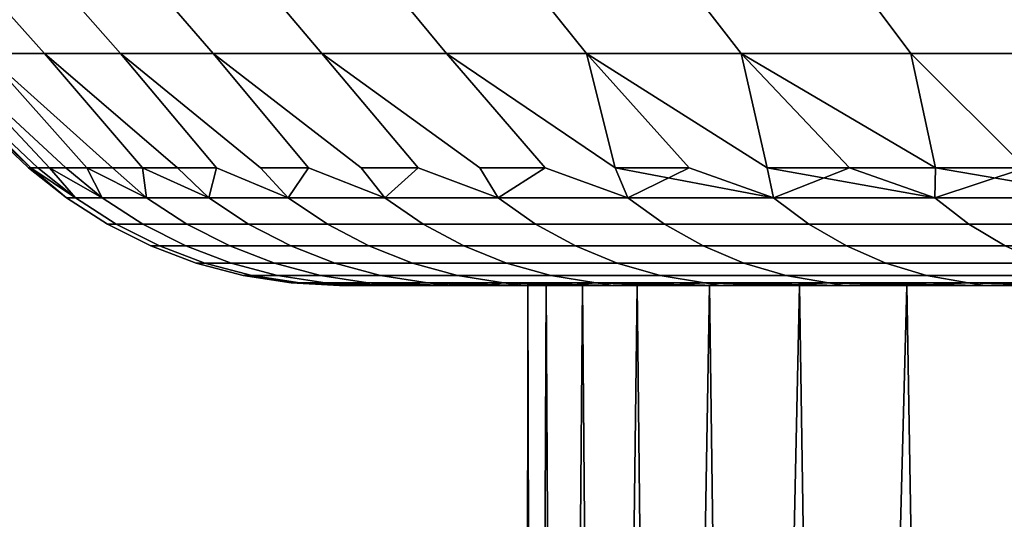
# Model space of a CAD drawing. Header units: metres. Extents: x -109 to 109, y -100 to 58.
# Tile 471 of 642: x -11.33 to -9.23, y 20.2 to 21.26. Entities that reach past the tile are written whole.
import ezdxf

# ---------------------------------------------------------------- set-up
doc = ezdxf.new("R2010")
doc.units = ezdxf.units.M
doc.layers.add('solid_21_062_100_XXX', color=7, linetype='CONTINUOUS')

msp = doc.modelspace()

# ---------------------------------------------------------------- linework, layer by layer
at = {"layer": 'solid_21_062_100_XXX'}
for points in [[(-11.400349, 21.192892, 206.934433), (-11.273806, 21.192892, 207.570602), (-11.506795, 21.45356, 207.623779), (-11.635953, 21.45356, 206.974457)], [(-11.273806, 21.192892, 202.424255), (-11.400349, 21.192892, 203.06044), (-11.635953, 21.45356, 203.020401), (-11.506795, 21.45356, 202.371078)], [(-11.273806, 21.192892, 207.570602), (-11.111791, 21.192892, 208.198685), (-11.341432, 21.45356, 208.264847), (-11.506795, 21.45356, 207.623779)], [(-11.111791, 21.192892, 201.796173), (-11.273806, 21.192892, 202.424255), (-11.506795, 21.45356, 202.371078), (-11.341432, 21.45356, 201.730026)], [(-11.111791, 21.192892, 208.198685), (-10.914814, 21.192892, 208.816696), (-11.140385, 21.45356, 208.895615), (-11.341432, 21.45356, 208.264847)], [(-10.914814, 21.192892, 201.178177), (-11.111791, 21.192892, 201.796173), (-11.341432, 21.45356, 201.730026), (-11.140385, 21.45356, 201.099243)], [(-10.914814, 21.192892, 208.816696), (-10.683496, 21.192892, 209.422684), (-10.904285, 21.45356, 209.51413), (-11.140385, 21.45356, 208.895615)], [(-10.683496, 21.192892, 200.572189), (-10.914814, 21.192892, 201.178177), (-11.140385, 21.45356, 201.099243), (-10.904285, 21.45356, 200.480728)], [(-10.683496, 21.192892, 209.422684), (-10.418563, 21.192892, 210.01474), (-10.633878, 21.45356, 210.118439), (-10.904285, 21.45356, 209.51413)], [(-10.418563, 21.192892, 199.980118), (-10.683496, 21.192892, 200.572189), (-10.904285, 21.45356, 200.480728), (-10.633878, 21.45356, 199.876419)], [(-10.418563, 21.192892, 210.01474), (-10.12085, 21.192892, 210.591034), (-10.330011, 21.45356, 210.706619), (-10.633878, 21.45356, 210.118439)], [(-10.12085, 21.192892, 199.403839), (-10.418563, 21.192892, 199.980118), (-10.633878, 21.45356, 199.876419), (-10.330011, 21.45356, 199.288239)], [(-10.12085, 21.192892, 210.591034), (-9.791292, 21.192892, 211.149704), (-9.993644, 21.45356, 211.276855), (-10.330011, 21.45356, 210.706619)], [(-9.791292, 21.192892, 198.845154), (-10.12085, 21.192892, 199.403839), (-10.330011, 21.45356, 199.288239), (-9.993644, 21.45356, 198.718002)], [(-9.791292, 21.192892, 211.149704), (-9.430928, 21.192892, 211.689026), (-9.625832, 21.45356, 211.827316), (-9.993644, 21.45356, 211.276855)], [(-9.430928, 21.192892, 198.305832), (-9.791292, 21.192892, 198.845154), (-9.993644, 21.45356, 198.718002), (-9.625832, 21.45356, 198.167542)], [(-9.430928, 21.192892, 211.689026), (-9.04089, 21.192892, 212.207306), (-9.227734, 21.45356, 212.356308), (-9.625832, 21.45356, 211.827316)], [(-9.04089, 21.192892, 197.787567), (-9.430928, 21.192892, 198.305832), (-9.625832, 21.45356, 198.167542), (-9.227734, 21.45356, 197.638565)], [(-11.302223, 20.950001, 205.332504), (-11.545541, 21.192892, 205.645813), (-11.563732, 21.192892, 204.997437)], [(-11.302223, 20.950001, 204.662369), (-11.307189, 20.950001, 204.997437), (-11.563732, 21.192892, 204.997437), (-11.545541, 21.192892, 204.349045)], [(-11.307189, 20.950001, 204.997437), (-11.302223, 20.950001, 205.332504), (-11.563732, 21.192892, 204.997437)], [(-11.287331, 20.950001, 205.667282), (-11.262524, 20.950001, 206.001465), (-11.491022, 21.192892, 206.29216), (-11.545541, 21.192892, 205.645813)], [(-11.302223, 20.950001, 205.332504), (-11.287331, 20.950001, 205.667282), (-11.545541, 21.192892, 205.645813)], [(-11.262524, 20.950001, 203.993408), (-11.287331, 20.950001, 204.327591), (-11.545541, 21.192892, 204.349045), (-11.491022, 21.192892, 203.702698)], [(-11.287331, 20.950001, 204.327591), (-11.302223, 20.950001, 204.662369), (-11.545541, 21.192892, 204.349045)], [(-11.227825, 20.950001, 206.334763), (-11.183265, 20.950001, 206.666901), (-11.400349, 21.192892, 206.934433), (-11.491022, 21.192892, 206.29216)], [(-11.262524, 20.950001, 206.001465), (-11.227825, 20.950001, 206.334763), (-11.491022, 21.192892, 206.29216)], [(-11.183265, 20.950001, 203.327972), (-11.227825, 20.950001, 203.660095), (-11.491022, 21.192892, 203.702698), (-11.400349, 21.192892, 203.06044)], [(-11.227825, 20.950001, 203.660095), (-11.262524, 20.950001, 203.993408), (-11.491022, 21.192892, 203.702698)], [(-11.128881, 20.950001, 206.997559), (-11.064724, 20.950001, 207.326462), (-11.273806, 21.192892, 207.570602), (-11.400349, 21.192892, 206.934433)], [(-11.183265, 20.950001, 206.666901), (-11.128881, 20.950001, 206.997559), (-11.400349, 21.192892, 206.934433)], [(-11.064724, 20.950001, 202.668396), (-11.128881, 20.950001, 202.997299), (-11.400349, 21.192892, 203.06044), (-11.273806, 21.192892, 202.424255)], [(-11.128881, 20.950001, 202.997299), (-11.183265, 20.950001, 203.327972), (-11.400349, 21.192892, 203.06044)], [(-10.990848, 20.950001, 207.653336), (-10.907317, 20.950001, 207.977859), (-11.111791, 21.192892, 208.198685), (-11.273806, 21.192892, 207.570602)], [(-11.064724, 20.950001, 207.326462), (-10.990848, 20.950001, 207.653336), (-11.273806, 21.192892, 207.570602)], [(-10.907318, 20.950001, 202.016998), (-10.990848, 20.950001, 202.341537), (-11.273806, 21.192892, 202.424255), (-11.111791, 21.192892, 201.796173)], [(-10.990848, 20.950001, 202.341537), (-11.064724, 20.950001, 202.668396), (-11.273806, 21.192892, 202.424255)], [(-10.814207, 20.950001, 208.299774), (-10.711599, 20.950001, 208.618774), (-10.914814, 21.192892, 208.816696), (-11.111791, 21.192892, 208.198685)], [(-10.755146, 20.886124, 208.217316), (-10.814207, 20.950001, 208.299774), (-11.111791, 21.192892, 208.198685), (-10.907317, 20.950001, 207.977859)], [(-10.711599, 20.950001, 201.376083), (-10.814208, 20.950001, 201.695099), (-11.111791, 21.192892, 201.796173), (-10.914814, 21.192892, 201.178177)], [(-10.755146, 20.886124, 201.777557), (-10.907318, 20.950001, 202.016998), (-11.111791, 21.192892, 201.796173), (-10.814208, 20.950001, 201.695099)], [(-10.599582, 20.950001, 208.934616), (-10.478255, 20.950001, 209.246979), (-10.683496, 21.192892, 209.422684), (-10.914814, 21.192892, 208.816696)], [(-10.54973, 20.886124, 208.837219), (-10.599582, 20.950001, 208.934616), (-10.914814, 21.192892, 208.816696), (-10.711599, 20.950001, 208.618774)], [(-10.478256, 20.950001, 200.747879), (-10.599583, 20.950001, 201.060257), (-10.914814, 21.192892, 201.178177), (-10.683496, 21.192892, 200.572189)], [(-10.54973, 20.886124, 201.157639), (-10.711599, 20.950001, 201.376083), (-10.914814, 21.192892, 201.178177), (-10.599583, 20.950001, 201.060257)], [(-10.347726, 20.950001, 209.555618), (-10.208107, 20.950001, 209.86026), (-10.418563, 21.192892, 210.01474), (-10.683496, 21.192892, 209.422684)], [(-10.308619, 20.886124, 209.444138), (-10.347726, 20.950001, 209.555618), (-10.683496, 21.192892, 209.422684), (-10.478255, 20.950001, 209.246979)], [(-10.208108, 20.950001, 200.134613), (-10.347726, 20.950001, 200.43924), (-10.683496, 21.192892, 200.572189), (-10.418563, 21.192892, 199.980118)], [(-10.308619, 20.886124, 200.55072), (-10.478256, 20.950001, 200.747879), (-10.683496, 21.192892, 200.572189), (-10.347726, 20.950001, 200.43924)], [(-10.059523, 20.950001, 210.160614), (-9.902102, 20.950001, 210.456451), (-10.12085, 21.192892, 210.591034), (-10.418563, 21.192892, 210.01474)], [(-10.032625, 20.886124, 210.036011), (-10.059523, 20.950001, 210.160614), (-10.418563, 21.192892, 210.01474), (-10.208107, 20.950001, 209.86026)], [(-10.059523, 20.950001, 199.834244), (-10.418563, 21.192892, 199.980118), (-10.12085, 21.192892, 199.403839)], [(-10.032625, 20.886124, 199.958862), (-10.208108, 20.950001, 200.134613), (-10.418563, 21.192892, 199.980118), (-10.059523, 20.950001, 199.834244)], [(-9.735986, 20.950001, 210.747482), (-9.791292, 21.192892, 211.149704), (-10.12085, 21.192892, 210.591034)], [(-9.722684, 20.886124, 210.610825), (-9.735986, 20.950001, 210.747482), (-10.12085, 21.192892, 210.591034), (-9.902102, 20.950001, 210.456451)], [(-9.735987, 20.950001, 199.247375), (-10.12085, 21.192892, 199.403839), (-9.791292, 21.192892, 198.845154)], [(-9.902103, 20.950001, 199.538406), (-10.059523, 20.950001, 199.834244), (-10.12085, 21.192892, 199.403839)], [(-9.722684, 20.886124, 199.384033), (-9.902103, 20.950001, 199.538406), (-10.12085, 21.192892, 199.403839), (-9.735987, 20.950001, 199.247375)], [(-9.378251, 20.950001, 211.314148), (-9.430928, 21.192892, 211.689026), (-9.791292, 21.192892, 211.149704)], [(-9.379845, 20.886124, 211.166656), (-9.378251, 20.950001, 211.314148), (-9.791292, 21.192892, 211.149704), (-9.561317, 20.950001, 211.033463)], [(-9.735986, 20.950001, 210.747482), (-9.561317, 20.950001, 211.033463), (-9.791292, 21.192892, 211.149704)], [(-9.378252, 20.950001, 198.68071), (-9.561318, 20.950001, 198.961395), (-9.791292, 21.192892, 198.845154), (-9.430928, 21.192892, 198.305832)], [(-9.561318, 20.950001, 198.961395), (-9.735987, 20.950001, 199.247375), (-9.791292, 21.192892, 198.845154)], [(-9.186948, 20.950001, 211.589279), (-8.987576, 20.950001, 211.858627), (-9.04089, 21.192892, 212.207306), (-9.430928, 21.192892, 211.689026)], [(-9.378251, 20.950001, 211.314148), (-9.186948, 20.950001, 211.589279), (-9.430928, 21.192892, 211.689026)], [(-8.987576, 20.950001, 198.13623), (-9.186949, 20.950001, 198.405579), (-9.430928, 21.192892, 198.305832), (-9.04089, 21.192892, 197.787567)], [(-9.186949, 20.950001, 198.405579), (-9.378252, 20.950001, 198.68071), (-9.430928, 21.192892, 198.305832)], [(-11.226789, 20.886124, 204.997437), (-11.207795, 20.886124, 205.650208), (-11.302223, 20.950001, 205.332504), (-11.307189, 20.950001, 204.997437)], [(-11.226789, 20.886124, 204.997437), (-11.307189, 20.950001, 204.997437), (-11.302223, 20.950001, 204.662369)], [(-11.207795, 20.886124, 205.650208), (-11.287331, 20.950001, 205.667282), (-11.302223, 20.950001, 205.332504)], [(-11.207795, 20.886124, 204.34465), (-11.302223, 20.950001, 204.662369), (-11.287331, 20.950001, 204.327591)], [(-11.226789, 20.886124, 204.997437), (-11.302223, 20.950001, 204.662369), (-11.207795, 20.886124, 204.34465)], [(-11.207795, 20.886124, 205.650208), (-11.150877, 20.886124, 206.300781), (-11.262524, 20.950001, 206.001465), (-11.287331, 20.950001, 205.667282)], [(-11.207795, 20.886124, 204.34465), (-11.287331, 20.950001, 204.327591), (-11.262524, 20.950001, 203.993408)], [(-11.150877, 20.886124, 206.300781), (-11.227825, 20.950001, 206.334763), (-11.262524, 20.950001, 206.001465)], [(-11.150877, 20.886124, 203.694077), (-11.262524, 20.950001, 203.993408), (-11.227825, 20.950001, 203.660095)], [(-11.207795, 20.886124, 204.34465), (-11.262524, 20.950001, 203.993408), (-11.150877, 20.886124, 203.694077)], [(-11.150877, 20.886124, 206.300781), (-11.056229, 20.886124, 206.946945), (-11.183265, 20.950001, 206.666901), (-11.227825, 20.950001, 206.334763)], [(-11.150877, 20.886124, 203.694077), (-11.227825, 20.950001, 203.660095), (-11.183265, 20.950001, 203.327972)], [(-11.056229, 20.886124, 206.946945), (-11.128881, 20.950001, 206.997559), (-11.183265, 20.950001, 206.666901)], [(-11.056229, 20.886124, 203.047913), (-11.183265, 20.950001, 203.327972), (-11.128881, 20.950001, 202.997299)], [(-11.150877, 20.886124, 203.694077), (-11.183265, 20.950001, 203.327972), (-11.056229, 20.886124, 203.047913)], [(-11.056229, 20.886124, 206.946945), (-10.92417, 20.886124, 207.586502), (-11.064724, 20.950001, 207.326462), (-11.128881, 20.950001, 206.997559)], [(-11.056229, 20.886124, 203.047913), (-11.128881, 20.950001, 202.997299), (-11.064724, 20.950001, 202.668396)], [(-10.92417, 20.886124, 207.586502), (-10.990848, 20.950001, 207.653336), (-11.064724, 20.950001, 207.326462)], [(-10.92417, 20.886124, 202.408356), (-11.064724, 20.950001, 202.668396), (-10.990848, 20.950001, 202.341537)], [(-11.056229, 20.886124, 203.047913), (-11.064724, 20.950001, 202.668396), (-10.92417, 20.886124, 202.408356)], [(-10.92417, 20.886124, 207.586502), (-10.755146, 20.886124, 208.217316), (-10.907317, 20.950001, 207.977859), (-10.990848, 20.950001, 207.653336)], [(-10.92417, 20.886124, 202.408356), (-10.990848, 20.950001, 202.341537), (-10.907318, 20.950001, 202.016998)], [(-10.92417, 20.886124, 202.408356), (-10.907318, 20.950001, 202.016998), (-10.755146, 20.886124, 201.777557)], [(-10.755146, 20.886124, 201.777557), (-10.814208, 20.950001, 201.695099), (-10.711599, 20.950001, 201.376083)], [(-10.755146, 20.886124, 208.217316), (-10.54973, 20.886124, 208.837219), (-10.711599, 20.950001, 208.618774), (-10.814207, 20.950001, 208.299774)], [(-10.755146, 20.886124, 201.777557), (-10.711599, 20.950001, 201.376083), (-10.54973, 20.886124, 201.157639)], [(-10.54973, 20.886124, 201.157639), (-10.599583, 20.950001, 201.060257), (-10.478256, 20.950001, 200.747879)], [(-10.54973, 20.886124, 208.837219), (-10.308619, 20.886124, 209.444138), (-10.478255, 20.950001, 209.246979), (-10.599582, 20.950001, 208.934616)], [(-10.54973, 20.886124, 201.157639), (-10.478256, 20.950001, 200.747879), (-10.308619, 20.886124, 200.55072)], [(-10.308619, 20.886124, 209.444138), (-10.032625, 20.886124, 210.036011), (-10.208107, 20.950001, 209.86026), (-10.347726, 20.950001, 209.555618)], [(-10.308619, 20.886124, 200.55072), (-10.347726, 20.950001, 200.43924), (-10.208108, 20.950001, 200.134613)], [(-10.308619, 20.886124, 200.55072), (-10.208108, 20.950001, 200.134613), (-10.032625, 20.886124, 199.958862)], [(-9.722684, 20.886124, 210.610825), (-9.902102, 20.950001, 210.456451), (-10.059523, 20.950001, 210.160614)], [(-9.722684, 20.886124, 210.610825), (-10.059523, 20.950001, 210.160614), (-10.032625, 20.886124, 210.036011)], [(-10.032625, 20.886124, 199.958862), (-10.059523, 20.950001, 199.834244), (-9.902103, 20.950001, 199.538406)], [(-10.032625, 20.886124, 199.958862), (-9.902103, 20.950001, 199.538406), (-9.722684, 20.886124, 199.384033)], [(-9.722684, 20.886124, 199.384033), (-9.735987, 20.950001, 199.247375), (-9.561318, 20.950001, 198.961395)], [(-9.379845, 20.886124, 211.166656), (-9.561317, 20.950001, 211.033463), (-9.735986, 20.950001, 210.747482)], [(-9.379845, 20.886124, 211.166656), (-9.735986, 20.950001, 210.747482), (-9.722684, 20.886124, 210.610825)], [(-9.722684, 20.886124, 199.384033), (-9.561318, 20.950001, 198.961395), (-9.379845, 20.886124, 198.828217)], [(-9.379845, 20.886124, 198.828217), (-9.561318, 20.950001, 198.961395), (-9.378252, 20.950001, 198.68071)], [(-9.005267, 20.886124, 211.701599), (-9.378251, 20.950001, 211.314148), (-9.379845, 20.886124, 211.166656)], [(-9.379845, 20.886124, 198.828217), (-9.378252, 20.950001, 198.68071), (-9.186949, 20.950001, 198.405579)], [(-9.379845, 20.886124, 198.828217), (-9.186949, 20.950001, 198.405579), (-9.005267, 20.886124, 198.293259)], [(-9.005267, 20.886124, 211.701599), (-9.186948, 20.950001, 211.589279), (-9.378251, 20.950001, 211.314148)], [(-11.207795, 20.886124, 205.650208), (-11.226789, 20.886124, 204.997437), (-11.139723, 20.830523, 204.997437), (-11.120876, 20.830523, 205.645142)], [(-11.226789, 20.886124, 204.997437), (-11.207795, 20.886124, 204.34465), (-11.120876, 20.830523, 204.349716), (-11.139723, 20.830523, 204.997437)], [(-11.150877, 20.886124, 206.300781), (-11.207795, 20.886124, 205.650208), (-11.120876, 20.830523, 205.645142), (-11.0644, 20.830523, 206.29068)], [(-11.207795, 20.886124, 204.34465), (-11.150877, 20.886124, 203.694077), (-11.0644, 20.830523, 203.704193), (-11.120876, 20.830523, 204.349716)], [(-11.056229, 20.886124, 206.946945), (-11.150877, 20.886124, 206.300781), (-11.0644, 20.830523, 206.29068), (-10.970486, 20.830523, 206.931824)], [(-11.150877, 20.886124, 203.694077), (-11.056229, 20.886124, 203.047913), (-10.970486, 20.830523, 203.063034), (-11.0644, 20.830523, 203.704193)], [(-10.92417, 20.886124, 207.586502), (-11.056229, 20.886124, 206.946945), (-10.970486, 20.830523, 206.931824), (-10.83945, 20.830523, 207.566422)], [(-11.056229, 20.886124, 203.047913), (-10.92417, 20.886124, 202.408356), (-10.83945, 20.830523, 202.428436), (-10.970486, 20.830523, 203.063034)], [(-10.755146, 20.886124, 208.217316), (-10.92417, 20.886124, 207.586502), (-10.83945, 20.830523, 207.566422), (-10.671738, 20.830523, 208.192337)], [(-10.92417, 20.886124, 202.408356), (-10.755146, 20.886124, 201.777557), (-10.671738, 20.830523, 201.802521), (-10.83945, 20.830523, 202.428436)], [(-10.54973, 20.886124, 208.837219), (-10.755146, 20.886124, 208.217316), (-10.671738, 20.830523, 208.192337), (-10.467916, 20.830523, 208.807434)], [(-10.755146, 20.886124, 201.777557), (-10.54973, 20.886124, 201.157639), (-10.467916, 20.830523, 201.187424), (-10.671738, 20.830523, 201.802521)], [(-10.308619, 20.886124, 209.444138), (-10.54973, 20.886124, 208.837219), (-10.467916, 20.830523, 208.807434), (-10.228673, 20.830523, 209.409653)], [(-10.54973, 20.886124, 201.157639), (-10.308619, 20.886124, 200.55072), (-10.228673, 20.830523, 200.585205), (-10.467916, 20.830523, 201.187424)], [(-10.032625, 20.886124, 210.036011), (-10.308619, 20.886124, 209.444138), (-10.228673, 20.830523, 209.409653), (-9.95482, 20.830523, 209.996933)], [(-10.308619, 20.886124, 200.55072), (-10.032625, 20.886124, 199.958862), (-9.95482, 20.830523, 199.997925), (-10.228673, 20.830523, 200.585205)], [(-9.722684, 20.886124, 210.610825), (-10.032625, 20.886124, 210.036011), (-9.95482, 20.830523, 209.996933), (-9.647284, 20.830523, 210.567291)], [(-10.032625, 20.886124, 199.958862), (-9.722684, 20.886124, 199.384033), (-9.647284, 20.830523, 199.427567), (-9.95482, 20.830523, 199.997925)], [(-9.379845, 20.886124, 211.166656), (-9.722684, 20.886124, 210.610825), (-9.647284, 20.830523, 210.567291), (-9.307103, 20.830523, 211.118805)], [(-9.722684, 20.886124, 199.384033), (-9.379845, 20.886124, 198.828217), (-9.307103, 20.830523, 198.876053), (-9.647284, 20.830523, 199.427567)], [(-9.005267, 20.886124, 211.701599), (-9.379845, 20.886124, 211.166656), (-9.307103, 20.830523, 211.118805), (-8.935431, 20.830523, 211.649612)], [(-9.379845, 20.886124, 198.828217), (-9.005267, 20.886124, 198.293259), (-8.935431, 20.830523, 198.345245), (-9.307103, 20.830523, 198.876053)], [(-11.047385, 20.784201, 204.997437), (-11.028695, 20.784201, 205.639786), (-11.120876, 20.830523, 205.645142), (-11.139723, 20.830523, 204.997437)], [(-11.028695, 20.784201, 204.355087), (-11.047385, 20.784201, 204.997437), (-11.139723, 20.830523, 204.997437), (-11.120876, 20.830523, 204.349716)], [(-11.028695, 20.784201, 205.639786), (-10.972687, 20.784201, 206.279953), (-11.0644, 20.830523, 206.29068), (-11.120876, 20.830523, 205.645142)], [(-10.972687, 20.784201, 203.714905), (-11.028695, 20.784201, 204.355087), (-11.120876, 20.830523, 204.349716), (-11.0644, 20.830523, 203.704193)], [(-10.972687, 20.784201, 206.279953), (-10.879551, 20.784201, 206.915787), (-10.970486, 20.830523, 206.931824), (-11.0644, 20.830523, 206.29068)], [(-10.879551, 20.784201, 203.079071), (-10.972687, 20.784201, 203.714905), (-11.0644, 20.830523, 203.704193), (-10.970486, 20.830523, 203.063034)], [(-10.879551, 20.784201, 206.915787), (-10.749602, 20.784201, 207.545135), (-10.83945, 20.830523, 207.566422), (-10.970486, 20.830523, 206.931824)], [(-10.749602, 20.784201, 202.449722), (-10.879551, 20.784201, 203.079071), (-10.970486, 20.830523, 203.063034), (-10.83945, 20.830523, 202.428436)], [(-10.749602, 20.784201, 207.545135), (-10.58328, 20.784201, 208.165863), (-10.671738, 20.830523, 208.192337), (-10.83945, 20.830523, 207.566422)], [(-10.58328, 20.784201, 201.82901), (-10.749602, 20.784201, 202.449722), (-10.83945, 20.830523, 202.428436), (-10.671738, 20.830523, 201.802521)], [(-10.58328, 20.784201, 208.165863), (-10.381146, 20.784201, 208.775864), (-10.467916, 20.830523, 208.807434), (-10.671738, 20.830523, 208.192337)], [(-10.381146, 20.784201, 201.219009), (-10.58328, 20.784201, 201.82901), (-10.671738, 20.830523, 201.802521), (-10.467916, 20.830523, 201.187424)], [(-10.381146, 20.784201, 208.775864), (-10.143888, 20.784201, 209.373077), (-10.228673, 20.830523, 209.409653), (-10.467916, 20.830523, 208.807434)], [(-10.143888, 20.784201, 200.62178), (-10.381146, 20.784201, 201.219009), (-10.467916, 20.830523, 201.187424), (-10.228673, 20.830523, 200.585205)], [(-10.143888, 20.784201, 209.373077), (-9.872304, 20.784201, 209.95549), (-9.95482, 20.830523, 209.996933), (-10.228673, 20.830523, 209.409653)], [(-9.872304, 20.784201, 200.039368), (-10.143888, 20.784201, 200.62178), (-10.228673, 20.830523, 200.585205), (-9.95482, 20.830523, 199.997925)], [(-9.872304, 20.784201, 209.95549), (-9.567317, 20.784201, 210.521118), (-9.647284, 20.830523, 210.567291), (-9.95482, 20.830523, 209.996933)], [(-9.567317, 20.784201, 199.47374), (-9.872304, 20.784201, 200.039368), (-9.95482, 20.830523, 199.997925), (-9.647284, 20.830523, 199.427567)], [(-9.567317, 20.784201, 210.521118), (-9.229956, 20.784201, 211.068069), (-9.307103, 20.830523, 211.118805), (-9.647284, 20.830523, 210.567291)], [(-9.229956, 20.784201, 198.926788), (-9.567317, 20.784201, 199.47374), (-9.647284, 20.830523, 199.427567), (-9.307103, 20.830523, 198.876053)], [(-9.229956, 20.784201, 211.068069), (-8.861364, 20.784201, 211.594467), (-8.935431, 20.830523, 211.649612), (-9.307103, 20.830523, 211.118805)], [(-8.861364, 20.784201, 198.400391), (-9.229956, 20.784201, 198.926788), (-9.307103, 20.830523, 198.876053), (-8.935431, 20.830523, 198.345245)], [(-10.950762, 20.747652, 204.997437), (-10.932235, 20.747652, 205.634155), (-11.028695, 20.784201, 205.639786), (-11.047385, 20.784201, 204.997437)], [(-10.932235, 20.747652, 204.360703), (-10.950762, 20.747652, 204.997437), (-11.047385, 20.784201, 204.997437), (-11.028695, 20.784201, 204.355087)], [(-10.932235, 20.747652, 205.634155), (-10.876717, 20.747652, 206.268738), (-10.972687, 20.784201, 206.279953), (-11.028695, 20.784201, 205.639786)], [(-10.876717, 20.747652, 203.72612), (-10.932235, 20.747652, 204.360703), (-11.028695, 20.784201, 204.355087), (-10.972687, 20.784201, 203.714905)], [(-10.876717, 20.747652, 206.268738), (-10.784395, 20.747652, 206.899017), (-10.879551, 20.784201, 206.915787), (-10.972687, 20.784201, 206.279953)], [(-10.784395, 20.747652, 203.095856), (-10.876717, 20.747652, 203.72612), (-10.972687, 20.784201, 203.714905), (-10.879551, 20.784201, 203.079071)], [(-10.784395, 20.747652, 206.899017), (-10.655582, 20.747652, 207.522858), (-10.749602, 20.784201, 207.545135), (-10.879551, 20.784201, 206.915787)], [(-10.655582, 20.747652, 202.472015), (-10.784395, 20.747652, 203.095856), (-10.879551, 20.784201, 203.079071), (-10.749602, 20.784201, 202.449722)], [(-10.655582, 20.747652, 207.522858), (-10.490715, 20.747652, 208.138138), (-10.58328, 20.784201, 208.165863), (-10.749602, 20.784201, 207.545135)], [(-10.490715, 20.747652, 201.85672), (-10.655582, 20.747652, 202.472015), (-10.749602, 20.784201, 202.449722), (-10.58328, 20.784201, 201.82901)], [(-10.490715, 20.747652, 208.138138), (-10.29035, 20.747652, 208.742813), (-10.381146, 20.784201, 208.775864), (-10.58328, 20.784201, 208.165863)], [(-10.29035, 20.747652, 201.252045), (-10.490715, 20.747652, 201.85672), (-10.58328, 20.784201, 201.82901), (-10.381146, 20.784201, 201.219009)], [(-10.29035, 20.747652, 208.742813), (-10.055166, 20.747652, 209.334808), (-10.143888, 20.784201, 209.373077), (-10.381146, 20.784201, 208.775864)], [(-10.055166, 20.747652, 200.660049), (-10.29035, 20.747652, 201.252045), (-10.381146, 20.784201, 201.219009), (-10.143888, 20.784201, 200.62178)], [(-10.055166, 20.747652, 209.334808), (-9.785958, 20.747652, 209.912125), (-9.872304, 20.784201, 209.95549), (-10.143888, 20.784201, 209.373077)], [(-9.785958, 20.747652, 200.082733), (-10.055166, 20.747652, 200.660049), (-10.143888, 20.784201, 200.62178), (-9.872304, 20.784201, 200.039368)], [(-9.785958, 20.747652, 209.912125), (-9.483638, 20.747652, 210.472809), (-9.567317, 20.784201, 210.521118), (-9.872304, 20.784201, 209.95549)], [(-9.483638, 20.747652, 199.522049), (-9.785958, 20.747652, 200.082733), (-9.872304, 20.784201, 200.039368), (-9.567317, 20.784201, 199.47374)], [(-9.229956, 20.784201, 211.068069), (-9.567317, 20.784201, 210.521118), (-9.483638, 20.747652, 210.472809), (-9.149228, 20.747652, 211.014969)], [(-9.149228, 20.747652, 198.979889), (-9.483638, 20.747652, 199.522049), (-9.567317, 20.784201, 199.47374), (-9.229956, 20.784201, 198.926788)], [(-10.850883, 20.721266, 204.997437), (-10.832525, 20.721266, 205.628357), (-10.932235, 20.747652, 205.634155), (-10.950762, 20.747652, 204.997437)], [(-10.832525, 20.721266, 204.366501), (-10.850883, 20.721266, 204.997437), (-10.950762, 20.747652, 204.997437), (-10.932235, 20.747652, 204.360703)], [(-10.832525, 20.721266, 205.628357), (-10.777514, 20.721266, 206.257141), (-10.876717, 20.747652, 206.268738), (-10.932235, 20.747652, 205.634155)], [(-10.777514, 20.721266, 203.737717), (-10.832525, 20.721266, 204.366501), (-10.932235, 20.747652, 204.360703), (-10.876717, 20.747652, 203.72612)], [(-10.777514, 20.721266, 206.257141), (-10.686034, 20.721266, 206.881668), (-10.784395, 20.747652, 206.899017), (-10.876717, 20.747652, 206.268738)], [(-10.686034, 20.721266, 203.11319), (-10.777514, 20.721266, 203.737717), (-10.876717, 20.747652, 203.72612), (-10.784395, 20.747652, 203.095856)], [(-10.686034, 20.721266, 206.881668), (-10.558396, 20.721266, 207.499817), (-10.655582, 20.747652, 207.522858), (-10.784395, 20.747652, 206.899017)], [(-10.558396, 20.721266, 202.495041), (-10.686034, 20.721266, 203.11319), (-10.784395, 20.747652, 203.095856), (-10.655582, 20.747652, 202.472015)], [(-10.558396, 20.721266, 207.499817), (-10.395033, 20.721266, 208.109497), (-10.490715, 20.747652, 208.138138), (-10.655582, 20.747652, 207.522858)], [(-10.395033, 20.721266, 201.885361), (-10.558396, 20.721266, 202.495041), (-10.655582, 20.747652, 202.472015), (-10.490715, 20.747652, 201.85672)], [(-10.395033, 20.721266, 208.109497), (-10.196495, 20.721266, 208.708649), (-10.29035, 20.747652, 208.742813), (-10.490715, 20.747652, 208.138138)], [(-10.196495, 20.721266, 201.286209), (-10.395033, 20.721266, 201.885361), (-10.490715, 20.747652, 201.85672), (-10.29035, 20.747652, 201.252045)], [(-10.196495, 20.721266, 208.708649), (-9.963456, 20.721266, 209.295242), (-10.055166, 20.747652, 209.334808), (-10.29035, 20.747652, 208.742813)], [(-9.963456, 20.721266, 200.699615), (-10.196495, 20.721266, 201.286209), (-10.29035, 20.747652, 201.252045), (-10.055166, 20.747652, 200.660049)], [(-9.963456, 20.721266, 209.295242), (-9.696704, 20.721266, 209.867294), (-9.785958, 20.747652, 209.912125), (-10.055166, 20.747652, 209.334808)], [(-9.696704, 20.721266, 200.127563), (-9.963456, 20.721266, 200.699615), (-10.055166, 20.747652, 200.660049), (-9.785958, 20.747652, 200.082733)], [(-9.483638, 20.747652, 210.472809), (-9.785958, 20.747652, 209.912125), (-9.696704, 20.721266, 209.867294), (-9.397141, 20.721266, 210.422867)], [(-9.397141, 20.721266, 199.571991), (-9.696704, 20.721266, 200.127563), (-9.785958, 20.747652, 200.082733), (-9.483638, 20.747652, 199.522049)], [(-9.149228, 20.747652, 211.014969), (-9.483638, 20.747652, 210.472809), (-9.397141, 20.721266, 210.422867), (-9.065781, 20.721266, 210.960083)], [(-9.065781, 20.721266, 199.034775), (-9.397141, 20.721266, 199.571991), (-9.483638, 20.747652, 199.522049), (-9.149228, 20.747652, 198.979889)], [(-10.748816, 20.705326, 204.997437), (-10.730631, 20.705326, 205.622421), (-10.832525, 20.721266, 205.628357), (-10.850883, 20.721266, 204.997437)], [(-10.730631, 20.705326, 204.372437), (-10.748816, 20.705326, 204.997437), (-10.850883, 20.721266, 204.997437), (-10.832525, 20.721266, 204.366501)], [(-10.730631, 20.705326, 205.622421), (-10.676136, 20.705326, 206.245285), (-10.777514, 20.721266, 206.257141), (-10.832525, 20.721266, 205.628357)], [(-10.676136, 20.705326, 203.749573), (-10.730631, 20.705326, 204.372437), (-10.832525, 20.721266, 204.366501), (-10.777514, 20.721266, 203.737717)], [(-10.676136, 20.705326, 206.245285), (-10.585517, 20.705326, 206.863937), (-10.686034, 20.721266, 206.881668), (-10.777514, 20.721266, 206.257141)], [(-10.585517, 20.705326, 203.13092), (-10.676136, 20.705326, 203.749573), (-10.777514, 20.721266, 203.737717), (-10.686034, 20.721266, 203.11319)], [(-10.585517, 20.705326, 206.863937), (-10.45908, 20.705326, 207.476273), (-10.558396, 20.721266, 207.499817), (-10.686034, 20.721266, 206.881668)], [(-10.45908, 20.705326, 202.518585), (-10.585517, 20.705326, 203.13092), (-10.686034, 20.721266, 203.11319), (-10.558396, 20.721266, 202.495041)], [(-10.45908, 20.705326, 207.476273), (-10.297253, 20.705326, 208.080231), (-10.395033, 20.721266, 208.109497), (-10.558396, 20.721266, 207.499817)], [(-10.297253, 20.705326, 201.914642), (-10.45908, 20.705326, 202.518585), (-10.558396, 20.721266, 202.495041), (-10.395033, 20.721266, 201.885361)], [(-10.297253, 20.705326, 208.080231), (-10.100583, 20.705326, 208.673737), (-10.196495, 20.721266, 208.708649), (-10.395033, 20.721266, 208.109497)], [(-10.100583, 20.705326, 201.321121), (-10.297253, 20.705326, 201.914642), (-10.395033, 20.721266, 201.885361), (-10.196495, 20.721266, 201.286209)], [(-10.100583, 20.705326, 208.673737), (-9.869736, 20.705326, 209.254822), (-9.963456, 20.721266, 209.295242), (-10.196495, 20.721266, 208.708649)], [(-9.869736, 20.705326, 200.740036), (-10.100583, 20.705326, 201.321121), (-10.196495, 20.721266, 201.286209), (-9.963456, 20.721266, 200.699615)], [(-9.869736, 20.705326, 209.254822), (-9.605493, 20.705326, 209.821487), (-9.696704, 20.721266, 209.867294), (-9.963456, 20.721266, 209.295242)], [(-9.605493, 20.705326, 200.17337), (-9.869736, 20.705326, 200.740036), (-9.963456, 20.721266, 200.699615), (-9.696704, 20.721266, 200.127563)], [(-9.605493, 20.705326, 209.821487), (-9.308747, 20.705326, 210.371841), (-9.397141, 20.721266, 210.422867), (-9.696704, 20.721266, 209.867294)], [(-9.308747, 20.705326, 199.623016), (-9.605493, 20.705326, 200.17337), (-9.696704, 20.721266, 200.127563), (-9.397141, 20.721266, 199.571991)], [(-9.308747, 20.705326, 210.371841), (-8.980505, 20.705326, 210.904007), (-9.065781, 20.721266, 210.960083), (-9.397141, 20.721266, 210.422867)], [(-8.980505, 20.705326, 199.090866), (-9.308747, 20.705326, 199.623016), (-9.397141, 20.721266, 199.571991), (-9.065781, 20.721266, 199.034775)], [(-10.748816, 20.705326, 204.997437), (-10.64575, 20.700001, 204.997452), (-10.640897, 20.700001, 204.675964), (-10.640895, 20.700001, 205.318939)], [(-10.748816, 20.705326, 204.997437), (-10.730631, 20.705326, 204.372437), (-10.640897, 20.700001, 204.675964), (-10.64575, 20.700001, 204.997452)], [(-10.730631, 20.705326, 205.622421), (-10.748816, 20.705326, 204.997437), (-10.640895, 20.700001, 205.318939)], [(-10.730631, 20.705326, 204.372437), (-10.676136, 20.705326, 203.749573), (-10.602077, 20.700001, 204.034134), (-10.626332, 20.700001, 204.354721)], [(-10.730631, 20.705326, 204.372437), (-10.626332, 20.700001, 204.354721), (-10.640897, 20.700001, 204.675964)], [(-10.730631, 20.705326, 205.622421), (-10.640895, 20.700001, 205.318939), (-10.62633, 20.700001, 205.640182)], [(-10.730631, 20.705326, 205.622421), (-10.62633, 20.700001, 205.640182), (-10.602074, 20.700001, 205.96077)], [(-10.676136, 20.705326, 206.245285), (-10.730631, 20.705326, 205.622421), (-10.602074, 20.700001, 205.96077)], [(-10.676136, 20.705326, 203.749573), (-10.585517, 20.705326, 203.13092), (-10.524579, 20.700001, 203.395798), (-10.568151, 20.700001, 203.714386)], [(-10.676136, 20.705326, 203.749573), (-10.568151, 20.700001, 203.714386), (-10.602077, 20.700001, 204.034134)], [(-10.676136, 20.705326, 206.245285), (-10.602074, 20.700001, 205.96077), (-10.568147, 20.700001, 206.280502)], [(-10.676136, 20.705326, 206.245285), (-10.568147, 20.700001, 206.280502), (-10.524573, 20.700001, 206.599106)], [(-10.585517, 20.705326, 206.863937), (-10.676136, 20.705326, 206.245285), (-10.524573, 20.700001, 206.599106)], [(-10.640895, 20.700001, 205.318939), (-10.640897, 20.700001, 204.675964), (-10.626332, 20.700001, 204.354721)], [(-10.62633, 20.700001, 205.640182), (-10.640895, 20.700001, 205.318939), (-10.626332, 20.700001, 204.354721)], [(-10.62633, 20.700001, 205.640182), (-10.626332, 20.700001, 204.354721), (-10.602077, 20.700001, 204.034134)], [(-10.602074, 20.700001, 205.96077), (-10.62633, 20.700001, 205.640182), (-10.602077, 20.700001, 204.034134)], [(-10.602074, 20.700001, 205.96077), (-10.602077, 20.700001, 204.034134), (-10.568151, 20.700001, 203.714386)], [(-10.568147, 20.700001, 206.280502), (-10.602074, 20.700001, 205.96077), (-10.568151, 20.700001, 203.714386)], [(-10.585517, 20.705326, 203.13092), (-10.45908, 20.705326, 202.518585), (-10.408691, 20.700001, 202.763336), (-10.471414, 20.700001, 203.078705)], [(-10.585517, 20.705326, 203.13092), (-10.471414, 20.700001, 203.078705), (-10.524579, 20.700001, 203.395798)], [(-10.585517, 20.705326, 206.863937), (-10.524573, 20.700001, 206.599106), (-10.471407, 20.700001, 206.916183)], [(-10.585517, 20.705326, 206.863937), (-10.471407, 20.700001, 206.916183), (-10.408684, 20.700001, 207.231552)], [(-10.45908, 20.705326, 207.476273), (-10.585517, 20.705326, 206.863937), (-10.408684, 20.700001, 207.231552)], [(-10.568147, 20.700001, 206.280502), (-10.568151, 20.700001, 203.714386), (-10.524579, 20.700001, 203.395798)], [(-10.524573, 20.700001, 206.599106), (-10.568147, 20.700001, 206.280502), (-10.524579, 20.700001, 203.395798)], [(-10.524573, 20.700001, 206.599106), (-10.524579, 20.700001, 203.395798), (-10.471414, 20.700001, 203.078705)], [(-10.471407, 20.700001, 206.916183), (-10.524573, 20.700001, 206.599106), (-10.471414, 20.700001, 203.078705)], [(-10.471407, 20.700001, 206.916183), (-10.471414, 20.700001, 203.078705), (-10.408691, 20.700001, 202.763336)], [(-10.408684, 20.700001, 207.231552), (-10.471407, 20.700001, 206.916183), (-10.408691, 20.700001, 202.763336)], [(-10.45908, 20.705326, 202.518585), (-10.336471, 20.700001, 202.450012), (-10.408691, 20.700001, 202.763336)], [(-10.45908, 20.705326, 202.518585), (-10.297253, 20.705326, 201.914642), (-10.336471, 20.700001, 202.450012)], [(-10.45908, 20.705326, 207.476273), (-10.408684, 20.700001, 207.231552), (-10.336462, 20.700001, 207.544891)], [(-10.45908, 20.705326, 207.476273), (-10.336462, 20.700001, 207.544891), (-10.254822, 20.700001, 207.855865)], [(-10.297253, 20.705326, 208.080231), (-10.45908, 20.705326, 207.476273), (-10.254822, 20.700001, 207.855865)], [(-10.408684, 20.700001, 207.231552), (-10.408691, 20.700001, 202.763336), (-10.336471, 20.700001, 202.450012)], [(-10.336462, 20.700001, 207.544891), (-10.408684, 20.700001, 207.231552), (-10.336471, 20.700001, 202.450012)], [(-10.297253, 20.705326, 201.914642), (-10.254832, 20.700001, 202.139038), (-10.336471, 20.700001, 202.450012)], [(-10.336462, 20.700001, 207.544891), (-10.336471, 20.700001, 202.450012), (-10.254832, 20.700001, 202.139038)], [(-10.336462, 20.700001, 207.544891), (-10.254832, 20.700001, 202.139038), (-10.245137, 20.700001, 204.681763), (-10.254822, 20.700001, 207.855865)], [(-10.297253, 20.705326, 201.914642), (-10.163825, 20.700001, 201.830627), (-10.254832, 20.700001, 202.139038)], [(-10.297253, 20.705326, 201.914642), (-10.100583, 20.705326, 201.321121), (-10.163825, 20.700001, 201.830627)], [(-10.297253, 20.705326, 208.080231), (-10.254822, 20.700001, 207.855865), (-10.163814, 20.700001, 208.164276)], [(-10.297253, 20.705326, 208.080231), (-10.163814, 20.700001, 208.164276), (-10.063539, 20.700001, 208.469772)], [(-10.100583, 20.705326, 208.673737), (-10.297253, 20.705326, 208.080231), (-10.063539, 20.700001, 208.469772)], [(-10.254832, 20.700001, 202.139038), (-10.163825, 20.700001, 201.830627), (-10.206274, 20.700001, 204.051666), (-10.245137, 20.700001, 204.681763)], [(-10.254822, 20.700001, 207.855865), (-10.245137, 20.700001, 204.681763), (-10.245137, 20.700001, 205.313095)], [(-10.254822, 20.700001, 207.855865), (-10.245137, 20.700001, 205.313095), (-10.206274, 20.700001, 205.943192)], [(-10.254822, 20.700001, 207.855865), (-10.206274, 20.700001, 205.943192), (-10.128698, 20.700001, 206.569672), (-10.163814, 20.700001, 208.164276)], [(-10.245137, 20.700001, 205.313095), (-10.245137, 20.700001, 204.681763), (-10.231299, 15.2, 204.378555), (-10.25, 15.2, 204.997437)], [(-10.206274, 20.700001, 205.943192), (-10.245137, 20.700001, 205.313095), (-10.25, 15.2, 204.997437), (-10.231299, 15.2, 205.616318)], [(-10.245137, 20.700001, 204.681763), (-10.206274, 20.700001, 204.051666), (-10.175266, 15.2, 203.761932), (-10.231299, 15.2, 204.378555)], [(-10.128698, 20.700001, 206.569672), (-10.206274, 20.700001, 205.943192), (-10.231299, 15.2, 205.616318), (-10.175266, 15.2, 206.232925)], [(-10.206274, 20.700001, 204.051666), (-10.128698, 20.700001, 203.425186), (-10.082104, 15.2, 203.149811), (-10.175266, 15.2, 203.761932)], [(-10.163825, 20.700001, 201.830627), (-10.128698, 20.700001, 203.425186), (-10.206274, 20.700001, 204.051666)], [(-10.012693, 20.700001, 207.190247), (-10.128698, 20.700001, 206.569672), (-10.175266, 15.2, 206.232925), (-10.082104, 15.2, 206.845047)], [(-10.100583, 20.705326, 201.321121), (-10.063551, 20.700001, 201.525116), (-10.163825, 20.700001, 201.830627)], [(-10.163825, 20.700001, 201.830627), (-10.063551, 20.700001, 201.525116), (-10.012693, 20.700001, 202.804611), (-10.128698, 20.700001, 203.425186)], [(-10.163814, 20.700001, 208.164276), (-10.128698, 20.700001, 206.569672), (-10.012693, 20.700001, 207.190247), (-10.063539, 20.700001, 208.469772)], [(-10.128698, 20.700001, 203.425186), (-10.012693, 20.700001, 202.804611), (-9.952153, 15.2, 202.544449), (-10.082104, 15.2, 203.149811)], [(-10.100583, 20.705326, 201.321121), (-9.954106, 20.700001, 201.222809), (-10.063551, 20.700001, 201.525116)], [(-10.100583, 20.705326, 201.321121), (-9.869736, 20.705326, 200.740036), (-9.954106, 20.700001, 201.222809)], [(-10.100583, 20.705326, 208.673737), (-10.063539, 20.700001, 208.469772), (-9.954093, 20.700001, 208.772095)], [(-10.100583, 20.705326, 208.673737), (-9.954093, 20.700001, 208.772095), (-9.835546, 20.700001, 209.071014)], [(-9.869736, 20.705326, 209.254822), (-10.100583, 20.705326, 208.673737), (-9.835546, 20.700001, 209.071014)], [(-9.858707, 20.700001, 207.80249), (-10.012693, 20.700001, 207.190247), (-10.082104, 15.2, 206.845047), (-9.952153, 15.2, 207.450409)], [(-10.063551, 20.700001, 201.525116), (-9.954106, 20.700001, 201.222809), (-9.858707, 20.700001, 202.192368), (-10.012693, 20.700001, 202.804611)], [(-10.063539, 20.700001, 208.469772), (-10.012693, 20.700001, 207.190247), (-9.858707, 20.700001, 207.80249), (-9.954093, 20.700001, 208.772095)], [(-10.012693, 20.700001, 202.804611), (-9.858707, 20.700001, 202.192368), (-9.785889, 15.2, 201.948029), (-9.952153, 15.2, 202.544449)], [(-9.869736, 20.705326, 200.740036), (-9.835561, 20.700001, 200.923889), (-9.954106, 20.700001, 201.222809)], [(-9.954106, 20.700001, 201.222809), (-9.835561, 20.700001, 200.923889), (-9.858707, 20.700001, 202.192368)], [(-9.954093, 20.700001, 208.772095), (-9.858707, 20.700001, 207.80249), (-9.667337, 20.700001, 208.404053), (-9.835546, 20.700001, 209.071014)], [(-9.667337, 20.700001, 208.404053), (-9.858707, 20.700001, 207.80249), (-9.952153, 15.2, 207.450409), (-9.785889, 15.2, 208.046844)], [(-9.869736, 20.705326, 200.740036), (-9.708057, 20.700001, 200.628723), (-9.835561, 20.700001, 200.923889)], [(-9.869736, 20.705326, 200.740036), (-9.605493, 20.705326, 200.17337), (-9.708057, 20.700001, 200.628723)], [(-9.869736, 20.705326, 209.254822), (-9.835546, 20.700001, 209.071014), (-9.708042, 20.700001, 209.36618)], [(-9.869736, 20.705326, 209.254822), (-9.708042, 20.700001, 209.36618), (-9.571686, 20.700001, 209.657349)], [(-9.605493, 20.705326, 209.821487), (-9.869736, 20.705326, 209.254822), (-9.571686, 20.700001, 209.657349)], [(-9.858707, 20.700001, 202.192368), (-9.667337, 20.700001, 201.590805), (-9.583917, 15.2, 201.362732), (-9.785889, 15.2, 201.948029)], [(-9.835561, 20.700001, 200.923889), (-9.708057, 20.700001, 200.628723), (-9.667337, 20.700001, 201.590805), (-9.858707, 20.700001, 202.192368)], [(-9.708042, 20.700001, 209.36618), (-9.835546, 20.700001, 209.071014), (-9.667337, 20.700001, 208.404053)], [(-9.439283, 20.700001, 208.992722), (-9.667337, 20.700001, 208.404053), (-9.785889, 15.2, 208.046844), (-9.583917, 15.2, 208.632126)], [(-9.605493, 20.705326, 200.17337), (-9.571703, 20.700001, 200.33754), (-9.708057, 20.700001, 200.628723)], [(-9.708057, 20.700001, 200.628723), (-9.571703, 20.700001, 200.33754), (-9.439283, 20.700001, 201.002136), (-9.667337, 20.700001, 201.590805)], [(-9.708042, 20.700001, 209.36618), (-9.667337, 20.700001, 208.404053), (-9.439283, 20.700001, 208.992722), (-9.571686, 20.700001, 209.657349)], [(-9.667337, 20.700001, 201.590805), (-9.439283, 20.700001, 201.002136), (-9.346973, 15.2, 200.790695), (-9.583917, 15.2, 201.362732)], [(-9.605493, 20.705326, 200.17337), (-9.426592, 20.700001, 200.050568), (-9.571703, 20.700001, 200.33754)], [(-9.605493, 20.705326, 200.17337), (-9.308747, 20.705326, 199.623016), (-9.426592, 20.700001, 200.050568)], [(-9.605493, 20.705326, 209.821487), (-9.571686, 20.700001, 209.657349), (-9.426574, 20.700001, 209.944321)], [(-9.605493, 20.705326, 209.821487), (-9.426574, 20.700001, 209.944321), (-9.272887, 20.700001, 210.22673)], [(-9.308747, 20.705326, 210.371841), (-9.605493, 20.705326, 209.821487), (-9.272887, 20.700001, 210.22673)], [(-9.175416, 20.700001, 209.566269), (-9.439283, 20.700001, 208.992722), (-9.583917, 15.2, 208.632126), (-9.346973, 15.2, 209.204163)], [(-9.571703, 20.700001, 200.33754), (-9.426592, 20.700001, 200.050568), (-9.439283, 20.700001, 201.002136)], [(-9.571686, 20.700001, 209.657349), (-9.439283, 20.700001, 208.992722), (-9.175416, 20.700001, 209.566269), (-9.426574, 20.700001, 209.944321)], [(-9.439283, 20.700001, 201.002136), (-9.175416, 20.700001, 200.428604), (-9.075924, 15.2, 200.234024), (-9.346973, 15.2, 200.790695)], [(-9.426592, 20.700001, 200.050568), (-9.272906, 20.700001, 199.768173), (-9.175416, 20.700001, 200.428604), (-9.439283, 20.700001, 201.002136)], [(-9.308747, 20.705326, 199.623016), (-9.272906, 20.700001, 199.768173), (-9.426592, 20.700001, 200.050568)], [(-9.272887, 20.700001, 210.22673), (-9.426574, 20.700001, 209.944321), (-9.175416, 20.700001, 209.566269)], [(-8.87676, 20.700001, 210.122437), (-9.175416, 20.700001, 209.566269), (-9.346973, 15.2, 209.204163), (-9.075924, 15.2, 209.760849)], [(-9.308747, 20.705326, 199.623016), (-9.110758, 20.700001, 199.490509), (-9.272906, 20.700001, 199.768173)], [(-9.308747, 20.705326, 199.623016), (-8.980505, 20.705326, 199.090866), (-9.110758, 20.700001, 199.490509)], [(-9.308747, 20.705326, 210.371841), (-9.272887, 20.700001, 210.22673), (-9.110738, 20.700001, 210.504379)], [(-9.308747, 20.705326, 210.371841), (-9.110738, 20.700001, 210.504379), (-8.940255, 20.700001, 210.777039)], [(-8.980505, 20.705326, 210.904007), (-9.308747, 20.705326, 210.371841), (-8.940255, 20.700001, 210.777039)], [(-9.272906, 20.700001, 199.768173), (-9.110758, 20.700001, 199.490509), (-9.175416, 20.700001, 200.428604)], [(-9.272887, 20.700001, 210.22673), (-9.175416, 20.700001, 209.566269), (-8.87676, 20.700001, 210.122437), (-9.110738, 20.700001, 210.504379)]]:
    msp.add_3dface(points, dxfattribs=at)

doc.saveas('drawing.dxf')
